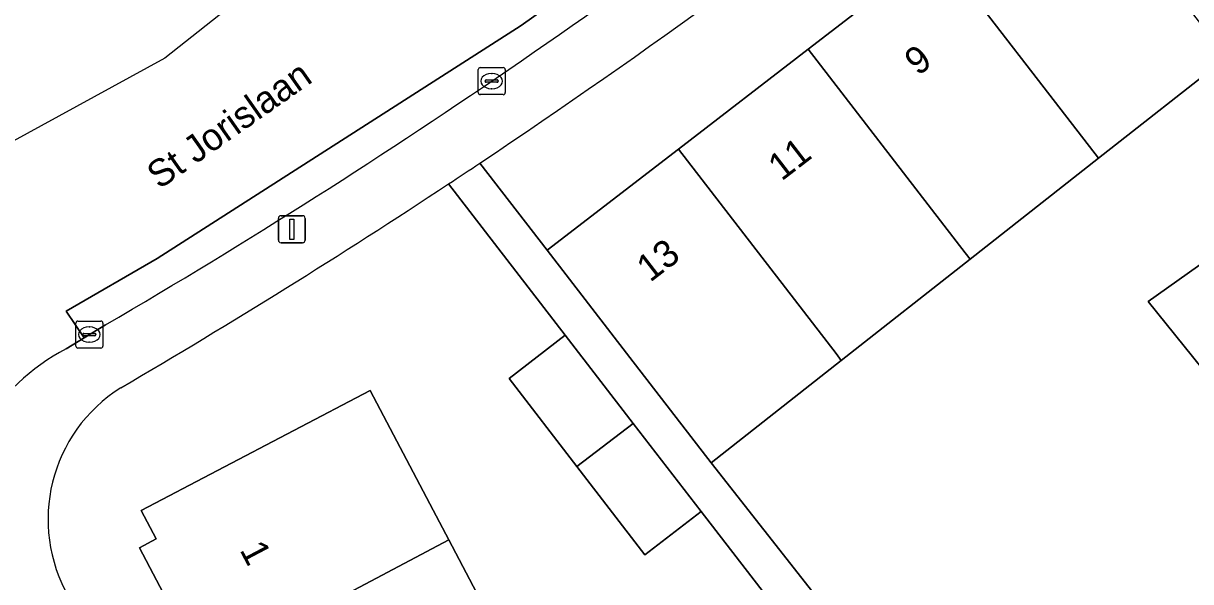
# Model space of a CAD drawing. Extents: x 162073 to 163043, y 381818 to 382561.
# Drawn here: x 162329.9 to 162373.02, y 382502.6 to 382523.25 of the extents above; entities that cross this region are included whole.
import ezdxf

# ---------------------------------------------------------------- set-up
doc = ezdxf.new("R2010")
doc.units = 0
for name, color, linetype in [('IMGEO_Erf', 7, 'Continuous'), ('IMGEO_Kolk', 7, 'Continuous'), ('IMGEO_Lichtmast', 7, 'Continuous'), ('IMGEO_Openbare_ruimte_label', 7, 'Continuous'), ('IMGEO_Pand', 7, 'Continuous'), ('IMGEO_Pand_nummerreeks', 7, 'Continuous'), ('IMGEO_Rijbaan_lokaal_gesloten', 7, 'Continuous'), ('IMGEO_Voetpad_open', 7, 'Continuous')]:
    doc.layers.add(name, color=color, linetype=linetype)

msp = doc.modelspace()

# ---------------------------------------------------------------- linework, layer by layer
at = {"layer": 'IMGEO_Erf'}
for points in [[(162346.764, 382518.079), (162349.248, 382514.857), (162354.099, 382518.596), (162358.894, 382522.293), (162363.669, 382525.973), (162368.445, 382529.655)], [(162374.359, 382521.985), (162369.619, 382518.258), (162364.88, 382514.53), (162360.118, 382510.786), (162355.304, 382507), (162364.77, 382494.958), (162366.074, 382494.84), (162365.006, 382497.395), (162365.914, 382497.774), (162368.715, 382498.945), (162372.384, 382500.48), (162373.452, 382497.926)], [(162375.216, 382494.253), (162371.428, 382492.628), (162367.796, 382491.071), (162366.744, 382493.524), (162364.021, 382493.592), (162363.092, 382494.628), (162361.016, 382493.028), (162358.505, 382496.287), (162355.993, 382499.545), (162358.069, 382501.145), (162354.939, 382505.198), (162352.863, 382503.598), (162350.351, 382506.857), (162347.84, 382510.115), (162349.916, 382511.715), (162345.602, 382517.307)], [(162374.113, 382509.665), (162371.452, 382512.961), (162376.327, 382516.427)], [(162335.566, 382501.232), (162334.186, 382503.86), (162334.806, 382504.186), (162334.255, 382505.237), (162342.711, 382509.677), (162345.035, 382505.25), (162345.614, 382504.148), (162347.791, 382500)]]:
    msp.add_lwpolyline(points, dxfattribs=at)
for centre, radius, start, end in [((162198.971, 382739.298), 266.046, 303.74631, 308.51801), ((162199.766, 382738.035), 264.554, 300.36358, 303.45302), ((162336.544, 382504.91), 5.736, 122.1209, 210.1692)]:
    msp.add_arc(centre, radius, start, end, dxfattribs=at)
at = {"layer": 'IMGEO_Kolk'}
for p, q in [((162346.7, 382520.684), (162346.7, 382521.536)), ((162346.775, 382521.61), (162347.627, 382521.61)), ((162347.188, 382521.39), (162347.213, 382521.39)), ((162347.701, 382521.536), (162347.701, 382520.684)), ((162346.959, 382521.104), (162346.959, 382521.116)), ((162347.397, 382521.067), (162346.999, 382521.067)), ((162347.002, 382521.153), (162347.4, 382521.153)), ((162347.443, 382521.116), (162347.443, 382521.104)), ((162347.627, 382520.61), (162346.775, 382520.61)), ((162347.211, 382520.83), (162347.186, 382520.83)), ((162331.91, 382512.241), (162332.762, 382512.241)), ((162331.835, 382511.315), (162331.835, 382512.167)), ((162332.323, 382512.021), (162332.348, 382512.021)), ((162332.836, 382512.167), (162332.836, 382511.315)), ((162332.094, 382511.735), (162332.094, 382511.747)), ((162332.532, 382511.698), (162332.134, 382511.698)), ((162332.137, 382511.784), (162332.535, 382511.784)), ((162332.346, 382511.461), (162332.321, 382511.461)), ((162332.578, 382511.747), (162332.578, 382511.735)), ((162332.762, 382511.241), (162331.91, 382511.241))]:
    msp.add_line(p, q, dxfattribs=at)
for points in [[(162346.7, 382520.684), (162346.7, 382521.536)], [(162346.775, 382521.61), (162347.627, 382521.61)], [(162347.701, 382521.536), (162347.701, 382520.684)], [(162347.627, 382520.61), (162346.775, 382520.61)], [(162331.91, 382512.241), (162332.762, 382512.241)], [(162331.835, 382511.315), (162331.835, 382512.167)], [(162332.836, 382512.167), (162332.836, 382511.315)], [(162332.762, 382511.241), (162331.91, 382511.241)]]:
    msp.add_lwpolyline(points, dxfattribs=at)
for centre, radius, start, end in [((162346.777, 382521.534), 0.0765, 91.552, 178.448), ((162346.777, 382521.534), 0.0765, 91.552, 178.448), ((162347.625, 382521.534), 0.0765, 1.552, 88.448), ((162347.625, 382521.534), 0.0765, 1.552, 88.448), ((162346.999, 382521.113), 0.0403, 85.8775, 175.7526), ((162346.996, 382521.103), 0.0366, 178.938, 274.7102), ((162347.4, 382521.11), 0.043, 264.8664, 352.4533), ((162347.404, 382521.115), 0.0386, 1.7309, 96.639), ((162346.777, 382520.686), 0.0765, 181.552, 268.448), ((162346.777, 382520.686), 0.0765, 181.552, 268.448), ((162347.625, 382520.686), 0.0765, 271.552, 358.448), ((162347.625, 382520.686), 0.0765, 271.552, 358.448), ((162331.912, 382512.165), 0.0765, 91.552, 178.448), ((162331.912, 382512.165), 0.0765, 91.552, 178.448), ((162332.76, 382512.165), 0.0765, 1.552, 88.448), ((162332.76, 382512.165), 0.0765, 1.552, 88.448), ((162332.134, 382511.744), 0.0403, 85.8775, 175.7526), ((162332.131, 382511.734), 0.0366, 178.938, 274.7102), ((162332.535, 382511.741), 0.043, 264.8664, 352.4533), ((162332.539, 382511.746), 0.0386, 1.7309, 96.639), ((162331.912, 382511.317), 0.0765, 181.552, 268.448), ((162331.912, 382511.317), 0.0765, 181.552, 268.448), ((162332.76, 382511.317), 0.0765, 271.552, 358.448), ((162332.76, 382511.317), 0.0765, 271.552, 358.448)]:
    msp.add_arc(centre, radius, start, end, dxfattribs=at)
for centre, major_axis, ratio, start_param, end_param in [((162347.187, 382521.11), (-0.387, 0.002), 0.722429, 4.712389, 7.853982), ((162347.212, 382521.11), (-0.39, 0.002), 0.717154, 1.570796, 4.712389), ((162332.322, 382511.741), (-0.387, 0.002), 0.722429, 4.712389, 7.853982), ((162332.347, 382511.741), (-0.39, 0.002), 0.717154, 1.570796, 4.712389)]:
    msp.add_ellipse(centre, major_axis=major_axis, ratio=ratio, start_param=start_param, end_param=end_param, dxfattribs=at)
at = {"layer": 'IMGEO_Lichtmast'}
for p, q in [((162339.418, 382516.136), (162340.208, 382516.136)), ((162340.208, 382516.136), (162339.418, 382516.136)), ((162339.318, 382515.236), (162339.318, 382516.036)), ((162339.318, 382516.036), (162339.318, 382515.236)), ((162340.308, 382516.036), (162340.308, 382515.236)), ((162340.308, 382515.236), (162340.308, 382516.036)), ((162340.208, 382515.136), (162339.418, 382515.136)), ((162339.418, 382515.136), (162340.208, 382515.136))]:
    msp.add_line(p, q, dxfattribs=at)
msp.add_lwpolyline([(162339.738, 382516.011), (162339.888, 382516.011), (162339.888, 382515.261), (162339.738, 382515.261), (162339.738, 382516.011)], dxfattribs=at)
for centre, start, end in [((162339.418, 382516.036), 90, 180), ((162339.418, 382516.036), 90, 180), ((162340.208, 382516.036), 0, 90), ((162340.208, 382516.036), 360, 90), ((162339.418, 382515.236), 180, 270), ((162339.418, 382515.236), 180, 270), ((162340.208, 382515.236), 270, 0), ((162340.208, 382515.236), 270, 0)]:
    msp.add_arc(centre, 0.1, start, end, dxfattribs=at)
at = {"layer": 'IMGEO_Pand'}
for points in [[(162363.669, 382525.973), (162369.492, 382518.423), (162369.619, 382518.258), (162374.359, 382521.985), (162368.445, 382529.655)], [(162363.669, 382525.973), (162358.894, 382522.293), (162364.697, 382514.76), (162364.88, 382514.53), (162369.619, 382518.258), (162369.492, 382518.423)], [(162358.894, 382522.293), (162354.099, 382518.596), (162359.923, 382511.043), (162360.118, 382510.786), (162364.88, 382514.53), (162364.697, 382514.76)], [(162360.118, 382510.786), (162359.923, 382511.043), (162354.099, 382518.596), (162349.248, 382514.857), (162352.301, 382510.897), (162355.304, 382507)], [(162374.113, 382509.665), (162378.502, 382513.68), (162376.327, 382516.427), (162371.452, 382512.961)], [(162352.427, 382508.458), (162349.916, 382511.715), (162347.84, 382510.115), (162350.351, 382506.857)], [(162337.188, 382499.684), (162337.784, 382500), (162345.614, 382504.148), (162345.035, 382505.25), (162342.711, 382509.677), (162334.255, 382505.237), (162334.806, 382504.186), (162334.186, 382503.86), (162335.566, 382501.232), (162336.213, 382501.572), (162337.025, 382500)], [(162352.427, 382508.458), (162350.351, 382506.857), (162352.863, 382503.598), (162354.939, 382505.198)], [(162337.188, 382499.684), (162339.847, 382494.541), (162339.895, 382494.435), (162348.404, 382498.607), (162347.791, 382500), (162345.614, 382504.148), (162337.784, 382500)]]:
    msp.add_lwpolyline(points, close=True, dxfattribs=at)
at = {"layer": 'IMGEO_Rijbaan_lokaal_gesloten'}
for points in [[(162390.424, 382547.177), (162388.63, 382547.92), (162387.156, 382548.53), (162379.056, 382551.861), (162376.977, 382552.716), (162374.994, 382553.502), (162335.121, 382521.954), (162325.454, 382516.669)], [(162331.478, 382511.211), (162332.149, 382511.62), (162331.478, 382512.61), (162334.842, 382514.552), (162348.294, 382523.168), (162356.195, 382528.794), (162363.882, 382535.202), (162371, 382541.255), (162371.827, 382540.31), (162377.131, 382544.985)], [(162367.724, 382536.694), (162371.827, 382540.31), (162371, 382541.255), (162363.882, 382535.202), (162356.195, 382528.794), (162348.294, 382523.168), (162334.842, 382514.552), (162331.478, 382512.61), (162332.149, 382511.62), (162332.934, 382512.098)]]:
    msp.add_lwpolyline(points, dxfattribs=at)
for centre, radius, start, end in [((162208.468, 382724.916), 246.543, 300.32121, 308.78713), ((162335.26, 382504.019), 8.125, 117.7359, 178.7889)]:
    msp.add_arc(centre, radius, start, end, dxfattribs=at)
at = {"layer": 'IMGEO_Voetpad_open'}
for points in [[(162352.301, 382510.897), (162349.248, 382514.857), (162346.764, 382518.079)], [(162345.602, 382517.307), (162349.916, 382511.715), (162352.427, 382508.458), (162354.939, 382505.198), (162358.069, 382501.145), (162360.58, 382497.888), (162363.092, 382494.628), (162364.021, 382493.592), (162366.744, 382493.524), (162370.375, 382495.082), (162374.163, 382496.707), (162379.229, 382498.843), (162378.672, 382500.109), (162373.452, 382497.926), (162369.808, 382496.402), (162366.074, 382494.84), (162364.77, 382494.958), (162355.304, 382507), (162352.301, 382510.897)], [(162332.934, 382512.098), (162332.149, 382511.62), (162331.478, 382511.211)]]:
    msp.add_lwpolyline(points, dxfattribs=at)
for centre, radius, start, end in [((162208.468, 382724.916), 246.543, 300.32121, 308.78713), ((162198.971, 382739.298), 266.046, 303.74631, 308.51801), ((162249.073, 382663.861), 175.487, 303.3712, 303.82668), ((162249.073, 382663.861), 175.487, 303.3712, 303.82668), ((162199.766, 382738.035), 264.554, 300.36358, 303.45302), ((162335.26, 382504.019), 8.125, 117.7359, 178.7889), ((162336.544, 382504.91), 5.736, 122.1209, 210.1692)]:
    msp.add_arc(centre, radius, start, end, dxfattribs=at)

# ---------------------------------------------------------------- texts
at = {"layer": 'IMGEO_Openbare_ruimte_label'}
msp.add_text('St Jorislaan', height=1, rotation=35.1047, dxfattribs=at).set_placement((162334.92, 382517.089))
at = {"layer": 'IMGEO_Pand_nummerreeks'}
for s, rotation, p in [('9', 37.6276, (162362.953, 382521.28)), ('11', 37.6276, (162357.911, 382517.393)), ('13', 37.6276, (162353.053, 382513.649)), ('1', 297.8441, (162337.874, 382503.78))]:
    msp.add_text(s, height=1, rotation=rotation, dxfattribs=at).set_placement(p)

doc.saveas('drawing.dxf')
